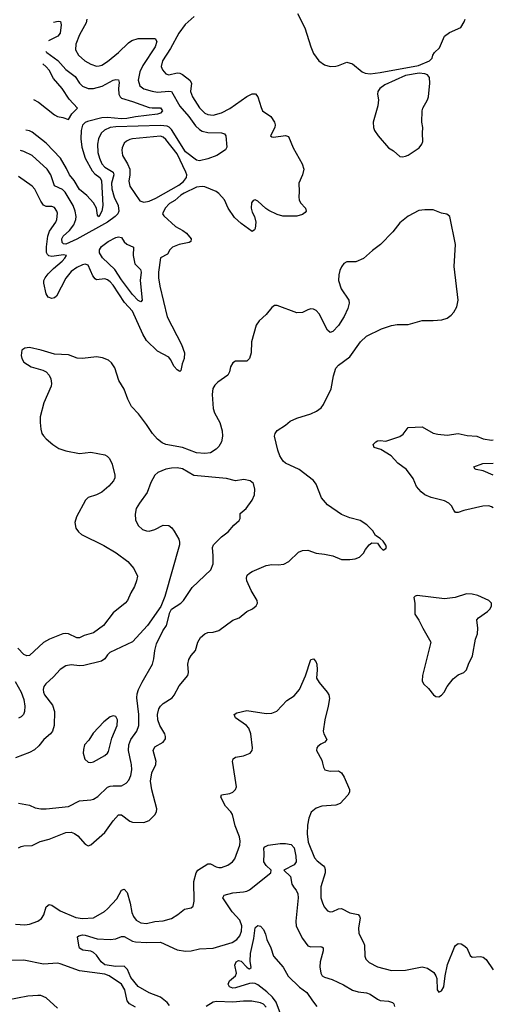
# Model space of a CAD drawing. Header units: inches. Extents: x 2001573 to 2220545, y 644482 to 846830.
# Tile 532 of 656: x 2086599 to 2089995, y 808265 to 815346. Entities that reach past the tile are written whole.
import ezdxf

# ---------------------------------------------------------------- set-up
doc = ezdxf.new("R2010")
doc.units = ezdxf.units.IN
doc.header["$MEASUREMENT"] = 0
doc.layers.add('C0880', color=7, linetype='Continuous')
doc.layers.add('C0881', color=7, linetype='Continuous')

msp = doc.modelspace()

# ---------------------------------------------------------------- linework, layer by layer
at = {"layer": 'C0880', "color": 5}
for points, elevation in [([(2086570, 808842.3), (2086637, 808837), (2086670, 808840.2), (2086730, 808862.6), (2086756.9, 808883.1), (2086772.2, 808907.8), (2086790, 808966.4), (2086810, 808983.2), (2086830, 808978.8), (2086890, 808936.4), (2087002, 808890), (2087050, 808882.5), (2087130, 808886.4), (2087208.2, 808931.8), (2087230, 808951.1), (2087296.7, 809023.3), (2087330, 809085.5), (2087350, 809091.8), (2087370.2, 809070), (2087392.1, 808992.1), (2087404.8, 808924.8), (2087415.9, 808895.9), (2087434.9, 808870), (2087470, 808850.2), (2087510, 808846.2), (2087570, 808859.2), (2087630, 808865.5), (2087690, 808882.6), (2087736, 808910), (2087784, 808950), (2087830, 808959.1), (2087845.2, 808970), (2087853.6, 809006.4), (2087850.8, 809149.2), (2087866, 809210), (2087878.7, 809230), (2087950, 809275.6), (2087970, 809275.6), (2088010, 809253.4), (2088030, 809247.7), (2088050, 809247.7), (2088093.8, 809266.2), (2088128, 809290), (2088145.4, 809310), (2088179.7, 809410), (2088182, 809438), (2088177.6, 809470), (2088147.5, 809547.5), (2088128.7, 809630), (2088117.2, 809650), (2088078.7, 809690), (2088044.4, 809755.6), (2088050, 809772.4), (2088110, 809781.7), (2088130, 809790.4), (2088149.6, 809810), (2088158, 809830), (2088129.8, 810000)], 380), ([(2086589.6, 809390), (2086610, 809399.2), (2086630, 809404.5), (2086690, 809408.1), (2086745.2, 809434.8), (2086810, 809452), (2086930, 809501), (2086970, 809502.8), (2086993.2, 809493.2), (2087016, 809476), (2087070, 809415.5), (2087090, 809404.9), (2087110, 809412.7), (2087210, 809500.2), (2087270, 809584.4), (2087310, 809627.6), (2087330, 809627.9), (2087390, 809581.7), (2087410, 809574.3), (2087490, 809572.2), (2087530, 809586), (2087570, 809627.7), (2087582, 809650), (2087584, 809670), (2087547.6, 809807.6), (2087538.3, 809870), (2087547.7, 809930), (2087576.1, 809990), (2087578, 810000)], 420), ([(2086590, 809712), (2086670, 809698), (2086710, 809678), (2086750, 809670.4), (2086790, 809670.3), (2086950, 809687.6), (2087030, 809727.7), (2087110, 809734.3), (2087130, 809741.1), (2087160.3, 809759.7), (2087230, 809825.5), (2087250, 809834.4), (2087270, 809836.5), (2087330, 809835.6), (2087365, 809855), (2087382.3, 809877.7), (2087397.4, 809910), (2087405.5, 809950), (2087402.9, 809990), (2087400.8, 810000)], 440), ([(2088774.8, 810000), (2088781.7, 809970), (2088791.5, 809951.5), (2088830, 809942.4), (2088890, 809944.4), (2088910, 809930.4), (2088930, 809898.8), (2088968.9, 809810), (2088967.8, 809790), (2088956.5, 809770), (2088900.8, 809710), (2088870, 809695.9), (2088770, 809689.9), (2088730, 809675.7), (2088693.1, 809646.9), (2088675.7, 809604.3), (2088666.6, 809553.4), (2088663.4, 809490), (2088672.1, 809432.1), (2088718.4, 809318.4), (2088736.8, 809296.8), (2088780.9, 809260.9), (2088790.1, 809250.1), (2088793.9, 809233.9), (2088793.5, 809210), (2088762.6, 809110), (2088763.2, 809030), (2088773.5, 808993.5), (2088787, 808967), (2088810, 808937.1), (2088828.9, 808928.9), (2088850, 808932), (2088890, 808951.8), (2088910, 808952.9), (2088970, 808922.2), (2089030.2, 808910.2), (2089039.4, 808899.4), (2089044.2, 808884.2), (2089034.3, 808814.3), (2089035.1, 808775.1), (2089070.3, 808710.3), (2089075.8, 808690), (2089078.7, 808610), (2089086.7, 808590), (2089110, 808564.9), (2089170, 808534.9), (2089270, 808507.7), (2089370, 808510.3), (2089490, 808535.2), (2089530, 808525.2), (2089574.2, 808494.2), (2089588.7, 808470), (2089596.3, 808450), (2089598, 808370), (2089610, 808352), (2089630, 808361), (2089645.2, 808390), (2089655.1, 808470), (2089673.8, 808550), (2089723.6, 808676.4), (2089731.1, 808688.9), (2089750, 808701.6), (2089770, 808698.7), (2089790, 808688.5), (2089812.2, 808670), (2089836.7, 808616.7), (2089850, 808604), (2089910, 808608.4), (2089930, 808603.8), (2089950, 808588), (2090000, 808513.8)], 380), ([(2087675.3, 808255.3), (2087658, 808278), (2087610, 808317.4), (2087530, 808348), (2087450, 808393.5), (2087398.1, 808458.1), (2087374.1, 808514.1), (2087350, 808539.2), (2087290, 808537), (2087209.7, 808549.7), (2087183.9, 808570), (2087150, 808619.1), (2087130, 808637.7), (2087110, 808647.3), (2087054, 808654), (2087030, 808669.6), (2087023, 808690), (2087015.1, 808750), (2087023.7, 808756.3), (2087050, 808764.9), (2087070, 808763.2), (2087155.6, 808735.6), (2087250, 808730.2), (2087290, 808735.6), (2087330, 808751.8), (2087350, 808751.4), (2087410, 808719.6), (2087430, 808714.9), (2087510, 808710.2), (2087610, 808711.3), (2087730, 808656.9), (2087790, 808648), (2087830, 808650.2), (2087890, 808662.7), (2087990, 808669.4), (2088126, 808710), (2088158.8, 808730), (2088181.8, 808758.2), (2088193.8, 808790), (2088194.9, 808830), (2088180.8, 808870), (2088125.9, 808930), (2088058, 809030), (2088068.5, 809050), (2088130, 809067.7), (2088207.2, 809072.8), (2088230, 809078.3), (2088250, 809089.3), (2088402.9, 809210), (2088407, 809230), (2088370, 809262.6), (2088354.2, 809290), (2088355.9, 809350), (2088352.1, 809387.9), (2088361.5, 809398.5), (2088384.5, 809410), (2088470, 809420.4), (2088510, 809420.4), (2088550, 809413.1), (2088570.1, 809390), (2088582.5, 809330), (2088584.3, 809290), (2088570, 809267.8), (2088497.3, 809230), (2088543.9, 809183.9), (2088555, 809130), (2088570, 809103.6), (2088586.2, 809086.2), (2088598.5, 809058.5), (2088599.3, 809030), (2088583.1, 808863.1), (2088586, 808826), (2088630, 808737.6), (2088670, 808684.2), (2088690, 808677.3), (2088760.9, 808680.9), (2088770, 808679.3), (2088779.3, 808670), (2088779.6, 808650), (2088758.5, 808570), (2088754.4, 808534.4), (2088762.3, 808490), (2088773, 808470), (2088790, 808459.5), (2088844.1, 808444.1), (2088924.8, 808404.8), (2088990, 808366.3), (2089030, 808354.4), (2089090, 808348.2), (2089118, 808338), (2089170, 808302), (2089190, 808293.4), (2089250, 808287.4), (2089277.1, 808277.1), (2089287.3, 808267.3), (2089293.1, 808250)], 360), ([(2088489.5, 808150), (2088440.7, 808280.7), (2088416.5, 808316.5), (2088375.3, 808355.3), (2088310, 808405.6), (2088290, 808414.5), (2088270, 808417.6), (2088250, 808414.7), (2088150, 808383.5), (2088130, 808381.1), (2088106.9, 808390), (2088097.4, 808410), (2088106.1, 808433.9), (2088149, 808470), (2088158, 808490), (2088146, 808546), (2088154, 808570), (2088170, 808579.1), (2088190, 808576.3), (2088230, 808531.3), (2088242.8, 808522.8), (2088250, 808521), (2088262, 808530), (2088255.1, 808575.1), (2088258, 808630), (2088282.5, 808737.5), (2088290, 808816), (2088297, 808823), (2088310, 808830.8), (2088330, 808826.8), (2088350, 808802.8), (2088366, 808770), (2088374.4, 808730), (2088403, 808670), (2088422.8, 808610), (2088492.5, 808532.5), (2088527, 808467), (2088610, 808387), (2088663.1, 808350), (2088702.3, 808290), (2088735.1, 808250)], 340), ([(2087430, 808243.4), (2087389.2, 808269.2), (2087370.8, 808290.7), (2087353.9, 808370), (2087331, 808410), (2087242, 808470), (2087210, 808482.2), (2087030, 808505.3), (2086890, 808557.1), (2086870, 808559.6), (2086770, 808553.4), (2086630, 808581.2), (2086490, 808579.9)], 380), ([(2086870, 808237.2), (2086790, 808311.1), (2086750, 808327.1), (2086730, 808328.6), (2086657.8, 808322.2), (2086510, 808295.3), (2086450, 808274.6), (2086370, 808219.8)], 420), ([(2088370, 808244.7), (2088350, 808265.9), (2088330, 808276.1), (2088267.4, 808287.4), (2088208, 808288), (2088130, 808280.2), (2088013.9, 808286.1), (2087990, 808279.4), (2087939.2, 808250)], 360)]:
    msp.add_lwpolyline(points, dxfattribs=dict(at, elevation=elevation))
at = {"layer": 'C0881', "color": 5}
for points, elevation in [([(2087852.9, 815370), (2087788.8, 815311.2), (2087742.6, 815250), (2087681.7, 815138.3), (2087624.6, 815050), (2087614.7, 815010), (2087624.5, 814984.4), (2087650, 814956.9), (2087670, 814950.2), (2087730, 814964.2), (2087750, 814961.3), (2087770, 814950.8), (2087821.7, 814910), (2087832.7, 814890), (2087827.5, 814830), (2087840.1, 814790), (2087890, 814711.3), (2087930, 814674.4), (2087950, 814664.5), (2087990, 814660.2), (2088050, 814676.8), (2088110, 814708.1), (2088230, 814792.9), (2088270, 814813.1), (2088292.8, 814812.7), (2088311.2, 814791.2), (2088333.4, 814713.4), (2088344.6, 814690), (2088403.1, 814650), (2088428.8, 814610), (2088434.6, 814590), (2088433.1, 814570), (2088400.7, 814510), (2088410, 814503), (2088422.3, 814502.3), (2088510, 814512.6), (2088530, 814506.7), (2088564.6, 814424.6), (2088627.6, 814310), (2088640.4, 814270), (2088630.4, 814230), (2088603.8, 814170), (2088607, 814110), (2088603.7, 814070), (2088606.4, 814050), (2088617.1, 814030), (2088653, 813990), (2088658, 813970), (2088650, 813959.3), (2088630, 813945.1), (2088590, 813932.8), (2088490, 813934), (2088450, 813946), (2088390, 813974.3), (2088367.9, 813988), (2088310, 814041), (2088290, 814049.7), (2088275.4, 814044.6), (2088265.6, 814030), (2088262.9, 813990), (2088270, 813962), (2088287.2, 813930), (2088295.3, 813890), (2088290, 813844), (2088285.3, 813834.7), (2088270, 813823.6), (2088190, 813880.7), (2088143, 813923), (2088097.1, 813990), (2088069.7, 814050), (2088030, 814096.3), (2088010, 814111.2), (2087930, 814144.1), (2087910, 814146.6), (2087870, 814140.6), (2087780.8, 814099.2), (2087755.7, 814084.3), (2087713.8, 814046.2), (2087676.5, 814023.5), (2087644.9, 813990), (2087624.7, 813950), (2087635.3, 813935.3), (2087717.5, 813857.5), (2087770.1, 813830.1), (2087798.3, 813810), (2087831.8, 813770), (2087828, 813750), (2087816.1, 813743.9), (2087744, 813730), (2087696.4, 813710), (2087679, 813690), (2087661.3, 813658.7), (2087610, 813633.6), (2087597, 813530), (2087597, 813490), (2087605.3, 813430), (2087658.1, 813210), (2087761.2, 813010), (2087783.2, 812950), (2087781.5, 812910), (2087765.8, 812870), (2087756.7, 812823.3), (2087750, 812817), (2087730, 812828.4), (2087710, 812851.3), (2087682.9, 812902.9), (2087670, 812918), (2087590, 812962.7), (2087510, 813038.7), (2087483.8, 813083.8), (2087410.7, 813250), (2087351, 813311), (2087270, 813436.2), (2087250, 813461.1), (2087230, 813475.8), (2087210, 813481.6), (2087150, 813474.4), (2087141.1, 813481.1), (2087123.9, 813503.9), (2087090, 813580.5), (2087070, 813587.3), (2087050, 813583.5), (2087010, 813564.6), (2086970, 813535.7), (2086930, 813486.4), (2086863.1, 813356.9), (2086850, 813345.3), (2086830, 813341.6), (2086804.8, 813350), (2086790, 813374.5), (2086772.5, 813450), (2086773.2, 813470), (2086782, 813490), (2086802.6, 813517.4), (2086842.4, 813557.6), (2086904.8, 813610), (2086924.4, 813630), (2086936.2, 813650), (2086914.2, 813654.2), (2086830, 813643.9), (2086808.5, 813648.5), (2086798.2, 813658.2), (2086792.7, 813672.7), (2086792.1, 813712.1), (2086801.7, 813790), (2086814.4, 813825.6), (2086857.7, 813890), (2086866.2, 813910), (2086870, 813954), (2086866, 813970), (2086850, 813994.7), (2086830, 814003.1), (2086790, 814002.8), (2086770, 814012), (2086750, 814041.7), (2086707.2, 814127.2), (2086689.9, 814149.9), (2086590, 814218)], 380), ([(2087081.7, 815350), (2087077.7, 815322.3), (2087030, 815237.6), (2087003.2, 815170), (2087000.2, 815130), (2087022.4, 815090), (2087066.3, 815050), (2087110, 815025.2), (2087150, 815012.3), (2087170, 815013.2), (2087190, 815018.8), (2087230, 815044.5), (2087310, 815109.3), (2087380.3, 815179.7), (2087403.7, 815196.3), (2087450, 815210.1), (2087573, 815210), (2087584.4, 815190), (2087572.9, 815150), (2087483.2, 815016.8), (2087461.5, 814970), (2087450.2, 814910), (2087462.6, 814870), (2087490, 814848), (2087551.1, 814831.1), (2087590, 814825.1), (2087670, 814832.9), (2087688.8, 814828.8), (2087750, 814724.2), (2087814.4, 814650), (2087862.6, 814582.6), (2087890, 814555.7), (2087910, 814543.9), (2087950, 814534.6), (2088050, 814533), (2088070, 814526), (2088081.1, 814510), (2088087.2, 814430), (2088076.6, 814410), (2088016.5, 814370), (2087950, 814344.1), (2087889.9, 814329.9), (2087870, 814334.6), (2087790, 814395), (2087690, 814556.9), (2087673.7, 814573.7), (2087659.8, 814579.8), (2087610, 814586.1), (2087290, 814575.5), (2087250, 814569.9), (2087207.9, 814552.1), (2087184.5, 814530), (2087165.2, 814490), (2087157.8, 814450), (2087160.6, 814390), (2087171.7, 814350), (2087190, 814309.2), (2087210, 814286.1), (2087270.8, 814250), (2087276.4, 814230), (2087259.6, 814170), (2087261, 814130), (2087277.8, 814070), (2087307.7, 814010), (2087312.2, 813970), (2087303.4, 813950), (2087284.4, 813930), (2087229.6, 813890), (2087010, 813766.4), (2086930, 813731.2), (2086914.3, 813734.3), (2086904.3, 813744.3), (2086900.8, 813770), (2086910.9, 813790), (2086956.9, 813830), (2086988.3, 813870), (2087002.5, 813910), (2087004.3, 813930), (2086998.6, 813970), (2086984.4, 814010), (2086926.6, 814106.6), (2086905.8, 814125.8), (2086849.8, 814150), (2086823.7, 814230), (2086796.8, 814270), (2086688.6, 814368.6), (2086630, 814398.5), (2086603.8, 814405.2)], 360), ([(2086841.6, 815329), (2086874.7, 815334.7), (2086892.9, 815332.9), (2086897.7, 815310), (2086890, 815249.8), (2086872.6, 815227.4), (2086810, 815195.3), (2086807.3, 815192.9)], 340), ([(2088595.3, 815390), (2088647.9, 815287.9), (2088690.2, 815150.2), (2088710, 815103), (2088748, 815050), (2088790, 815021.3), (2088830, 815010.4), (2088870, 815012.2), (2088890, 815015.8), (2088950, 815041.1), (2088990, 815028.8), (2089059.5, 814970), (2089080.5, 814960.5), (2089116.6, 814956.6), (2089190, 814966.3), (2089463.5, 815016.5), (2089544, 815050), (2089562.7, 815070), (2089566.6, 815090), (2089579, 815110), (2089615.9, 815144.1), (2089652.1, 815227.9), (2089686.2, 815253.8), (2089769.3, 815290), (2089791.8, 815330), (2089799.5, 815350)], 420), ([(2086787.7, 815116.5), (2086793.5, 815110), (2086872.3, 815052.3), (2086930, 814987.8), (2086997.2, 814937.2), (2087030, 814889.3), (2087050, 814868.2), (2087090, 814851.3), (2087130, 814851.3), (2087191.6, 814868.4), (2087270, 814912), (2087290, 814916.9), (2087310, 814913), (2087314.1, 814894.1), (2087308.5, 814850), (2087311.4, 814811.4), (2087321.1, 814790), (2087330, 814781.5), (2087410, 814758.6), (2087530, 814715.3), (2087550, 814710.9), (2087610, 814711.2), (2087625.5, 814690), (2087610, 814674.5), (2087590, 814666.8), (2087430, 814647.1), (2087370, 814634.4), (2087330, 814633.4), (2087230, 814641.7), (2087190, 814639.6), (2087085.2, 814614.8), (2087070, 814606.9), (2087051.5, 814588.5), (2087039.8, 814550), (2087038.1, 814490), (2087046.1, 814430), (2087068.9, 814348.9), (2087119.4, 814259.4), (2087138, 814238), (2087175.5, 814210), (2087186.3, 814190), (2087196.3, 814010), (2087190, 813969), (2087168.8, 813928.8), (2087159.3, 813939.3), (2087151.1, 813990), (2087130, 814029.6), (2087082, 814082), (2087030, 814123.9), (2086991.7, 814190), (2086957.5, 814230), (2086935.8, 814275.8), (2086891.2, 814350), (2086790, 814458.4), (2086690, 814536), (2086670, 814546.3), (2086642.3, 814550.3)], 340), ([(2086699.3, 814772.2), (2086733.4, 814753.4), (2086850, 814661.1), (2086870.7, 814650.7), (2086910, 814643.1), (2086950, 814627.3), (2086972.8, 814670), (2087013.4, 814710), (2086953.7, 814773.7), (2086903.2, 814850), (2086843, 814923), (2086810, 814983.5), (2086790, 815006.4), (2086765, 815028)], 320), ([(2087578, 810000), (2087579.8, 810010), (2087558, 810090), (2087570, 810116.5), (2087630.7, 810149.3), (2087646.1, 810173.9), (2087647.4, 810190), (2087641.4, 810210), (2087606.3, 810270), (2087592.7, 810310), (2087588.9, 810350), (2087599.7, 810390), (2087610.7, 810409.3), (2087630, 810428.8), (2087695.6, 810470), (2087710, 810488), (2087744.6, 810555.4), (2087807.8, 810630), (2087812.4, 810650), (2087807.4, 810710), (2087814.6, 810745.4), (2087830, 810773.4), (2087862, 810810), (2087878.9, 810870), (2087898.2, 810901.8), (2087930, 810928.8), (2087950, 810938.3), (2087990, 810942.3), (2088030, 810953.4), (2088130, 811028.5), (2088175.1, 811044.9), (2088230, 811090.7), (2088271.5, 811108.5), (2088297.2, 811130), (2088306.6, 811150), (2088305.6, 811170), (2088261.9, 811241.9), (2088229.9, 811309.9), (2088227.5, 811330), (2088234.5, 811350), (2088250, 811365.5), (2088270, 811376.9), (2088370, 811421.3), (2088410, 811428.8), (2088455.6, 811424.4), (2088497.2, 811430), (2088532.7, 811450), (2088603, 811517), (2088630, 811529), (2088670, 811530.3), (2088730, 811508.5), (2088790, 811503), (2088850, 811490.7), (2088910, 811464.7), (2088970, 811464), (2089010, 811467.7), (2089040.1, 811479.9), (2089069.4, 811510), (2089083.3, 811536.7), (2089109.6, 811570.4), (2089130, 811582.8), (2089170, 811582), (2089190, 811552), (2089210, 811532), (2089230, 811542), (2089234, 811550), (2089230, 811566), (2089210, 811595.3), (2089190, 811615.3), (2089156.5, 811636.5), (2089135.1, 811670), (2089092.5, 811712.5), (2089044.2, 811744.2), (2088970, 811764.5), (2088910, 811787.8), (2088810, 811857.6), (2088767.9, 811908), (2088730, 812005.2), (2088710, 812031.5), (2088607.3, 812110), (2088510, 812157.3), (2088491.4, 812171.4), (2088468.3, 812210), (2088452.9, 812250), (2088430.8, 812350), (2088435.3, 812370), (2088448.4, 812391.6), (2088507.8, 812430), (2088541.6, 812458.4), (2088590, 812481.2), (2088690, 812511.6), (2088731.8, 812530), (2088765.3, 812554.7), (2088781.8, 812578.2), (2088836.8, 812690), (2088854.3, 812785.7), (2088870, 812839.1), (2088890, 812860.4), (2088970, 812922.4), (2089046.6, 813030), (2089090, 813070.3), (2089197.8, 813122.2), (2089270, 813147), (2089310, 813153.7), (2089390, 813154.9), (2089490, 813183.7), (2089570, 813182), (2089632.7, 813187.3), (2089670, 813200.4), (2089698.7, 813221.3), (2089717.8, 813242.2), (2089738.9, 813281.1), (2089749.7, 813330), (2089720.4, 813570), (2089729.7, 813730), (2089689, 813930), (2089666.8, 813946.8), (2089630, 813953.6), (2089570, 813979.5), (2089510, 813979.5), (2089466.2, 813973.8), (2089390, 813933.2), (2089330, 813886), (2089279.1, 813820.9), (2089190.2, 813729.8), (2089133.6, 813686.4), (2089070, 813627.6), (2089014.6, 813605.4), (2088950, 813605.1), (2088927.3, 813592.7), (2088910, 813569.3), (2088898.6, 813541.4), (2088891.4, 813510), (2088890.2, 813470), (2088908.1, 813410), (2088964.9, 813330), (2088966.8, 813306.8), (2088957.3, 813270), (2088930, 813211.1), (2088890, 813147.1), (2088850, 813103.1), (2088830, 813095.6), (2088810, 813112), (2088750, 813229.7), (2088730, 813253.7), (2088710, 813264.4), (2088690, 813265.7), (2088670, 813260.4), (2088630, 813240.4), (2088590, 813238), (2088450, 813289.7), (2088430, 813289.6), (2088410, 813277), (2088370, 813226.6), (2088319.2, 813180.8), (2088299.3, 813150), (2088264.9, 813030), (2088261.7, 812950), (2088250, 812909.4), (2088230, 812889.7), (2088150, 812889.8), (2088130, 812877.3), (2088113.2, 812850), (2088106.7, 812813.3), (2088094.3, 812790), (2088021.7, 812738.3), (2088002.3, 812717.7), (2087987.3, 812692.7), (2087982.6, 812650), (2087988.6, 812548.6), (2087999.7, 812519.7), (2088038.2, 812450), (2088054.7, 812390), (2088057.2, 812350), (2088047.9, 812310), (2088030, 812277.6), (2088010, 812256.3), (2087969.2, 812230.8), (2087930, 812226.2), (2087870, 812231.4), (2087770, 812268.7), (2087650, 812291.1), (2087623.7, 812303.7), (2087590.3, 812330.3), (2087552.3, 812370), (2087510, 812435.4), (2087451.9, 812511.9), (2087403.6, 812563.6), (2087376, 812616), (2087350, 812689.5), (2087311.7, 812751.7), (2087282.5, 812842.5), (2087258.9, 812878.9), (2087237.7, 812897.7), (2087193.5, 812913.5), (2087150, 812920.4), (2087050.2, 812909.8), (2087012.2, 812912.3), (2086950, 812936.3), (2086850, 812940.5), (2086754, 812970), (2086670.4, 812989.6), (2086635.2, 812984.8), (2086614.8, 812970), (2086610.6, 812930), (2086615.5, 812910), (2086630, 812884), (2086681, 812850), (2086764.9, 812824.9), (2086790, 812812.4), (2086810.2, 812790.2), (2086823.1, 812763.1), (2086827.4, 812730), (2086824.4, 812710), (2086772.8, 812590), (2086747.2, 812490), (2086745.3, 812450), (2086750, 812402), (2086759.3, 812370), (2086770, 812354), (2086790, 812330.7), (2086837.3, 812290), (2086880.9, 812260.9), (2086930, 812244.2), (2087030, 812225.2), (2087110, 812236), (2087210, 812215.6), (2087227.1, 812207.1), (2087244.9, 812190), (2087263.1, 812150), (2087281.7, 812070), (2087282, 812050), (2087273.7, 812030), (2087239.6, 811990), (2087190, 811948.7), (2087150, 811927.7), (2087090.6, 811910), (2087071.8, 811890), (2087008.2, 811770), (2086995.5, 811730), (2087002, 811690), (2087022, 811662), (2087043.4, 811643.4), (2087203.3, 811563.3), (2087291.6, 811511.6), (2087376.5, 811450), (2087419.4, 811399.4), (2087444.9, 811344.9), (2087439, 811310), (2087424, 811270), (2087396.7, 811223.3), (2087374.3, 811170), (2087357.4, 811150), (2087270, 811081.3), (2087201.3, 810990), (2087130, 810937.3), (2087063.3, 810916.8), (2087030, 810901), (2087010, 810899.8), (2086950, 810929.8), (2086930, 810932.2), (2086910, 810928.1), (2086812.7, 810890), (2086770, 810867.6), (2086670, 810772.4), (2086650, 810771), (2086630, 810781), (2086585.6, 810825.6)], 420), ([(2090000, 811834.6), (2089990, 811842.7), (2089968.8, 811848.8), (2089926.5, 811846.5), (2089790, 811815.6), (2089750, 811801.1), (2089730, 811803), (2089717.6, 811817.6), (2089702.4, 811850), (2089683.5, 811870), (2089650, 811885.2), (2089555.1, 811910), (2089510, 811929.8), (2089484.4, 811950), (2089450, 811989.7), (2089425.8, 812045.8), (2089379.1, 812110), (2089317.1, 812157.1), (2089267.3, 812210), (2089193.7, 812253.7), (2089146, 812270), (2089138.4, 812290), (2089157, 812310), (2089170, 812317.4), (2089190, 812319.6), (2089230, 812315.6), (2089330.8, 812349.2), (2089354.7, 812365.3), (2089390, 812413.4), (2089490, 812418), (2089570, 812372.9), (2089604.3, 812364.3), (2089670, 812358.5), (2089750, 812370.2), (2089814.4, 812354.4), (2089884, 812350), (2089930, 812332.2), (2089990, 812323.2), (2090000, 812323.3)], 380), ([(2090000, 812070.9), (2089930, 812100.5), (2089878, 812110), (2089870, 812115.3), (2089861.2, 812130), (2089925.9, 812154.1), (2090000, 812156.2)], 360), ([(2087400.8, 810000), (2087381.7, 810090), (2087383.2, 810130), (2087398.3, 810170), (2087440.2, 810230), (2087454.3, 810270), (2087454.6, 810350), (2087440.2, 810470), (2087442, 810498), (2087451.7, 810528.3), (2087478, 810582), (2087552.4, 810710), (2087564, 810750), (2087569.7, 810810), (2087581.6, 810858.4), (2087627, 810950), (2087655.1, 810990), (2087678, 811082), (2087690, 811107.3), (2087756, 811150), (2087776, 811170), (2087837.6, 811262.4), (2087971.8, 811390), (2087988.1, 811431.9), (2087989.7, 811490), (2087985.1, 811550), (2087991.6, 811570), (2088050, 811626), (2088097.2, 811662.7), (2088138.4, 811710), (2088176.4, 811743.6), (2088182, 811758), (2088184.2, 811795.8), (2088226, 811830), (2088270, 811890.8), (2088285.1, 811930), (2088289.3, 811969.3), (2088279, 812010), (2088255.3, 812030), (2088210, 812038), (2088150, 812029.2), (2088085.4, 812045.4), (2087850, 812067.6), (2087770, 812114.8), (2087730, 812123.9), (2087690, 812121.5), (2087650, 812112.8), (2087591.2, 812088.8), (2087570, 812071.5), (2087541.5, 812018.5), (2087513.9, 811946.1), (2087459.5, 811870), (2087437.1, 811830), (2087428.2, 811790), (2087430.5, 811750), (2087450, 811707.3), (2087480.7, 811680.7), (2087510, 811670.4), (2087530, 811668.5), (2087570, 811680.3), (2087630, 811710.3), (2087670, 811708.2), (2087691.4, 811691.4), (2087710, 811667.3), (2087741.6, 811610), (2087748.3, 811588.3), (2087748.4, 811570), (2087642.5, 811197.5), (2087613.9, 811126.1), (2087517.1, 810990), (2087409.1, 810870.9), (2087246.1, 810793.9), (2087230, 810779.3), (2087210.4, 810750), (2087186.2, 810733.8), (2087059.5, 810700.5), (2087030, 810699.3), (2086970, 810706), (2086930, 810699.7), (2086890, 810671.6), (2086841.2, 810618.8), (2086786.7, 810570), (2086773.7, 810550), (2086768.9, 810530), (2086770.4, 810510), (2086778, 810490), (2086835.1, 810415.1), (2086848.2, 810370), (2086847.4, 810270), (2086834.6, 810230), (2086819.5, 810210), (2086771.7, 810170), (2086736.1, 810123.9), (2086705, 810095), (2086670, 810075.3), (2086570, 810038)], 440), ([(2088129.8, 810000), (2088128.2, 810010), (2088132.3, 810030), (2088150, 810042.4), (2088207.7, 810052.3), (2088254, 810070), (2088269.2, 810090), (2088271.6, 810110), (2088260.5, 810210), (2088246.3, 810250), (2088227.6, 810270), (2088150, 810325.1), (2088139.6, 810350), (2088158.7, 810361.3), (2088230, 810379), (2088370, 810355.5), (2088410, 810358.3), (2088446.1, 810373.9), (2088518.7, 810450), (2088570, 810484.2), (2088610, 810528.7), (2088653.1, 810626.9), (2088690, 810745.5), (2088709.7, 810750.3), (2088726, 810730), (2088732.9, 810710), (2088736.3, 810670), (2088731.8, 810610), (2088750, 810579.3), (2088808.2, 810510), (2088819.3, 810490), (2088824.7, 810464.7), (2088815.9, 810410), (2088790.7, 810310), (2088780.5, 810230), (2088784.3, 810210), (2088804.7, 810170), (2088791.7, 810150), (2088763.1, 810136.9), (2088741.2, 810118.8), (2088734.8, 810110), (2088732.6, 810090), (2088770, 810020.5), (2088774.8, 810000)], 380), ([(2086567, 810587), (2086610, 810510.4), (2086630, 810457.3), (2086636.5, 810410), (2086633.6, 810370), (2086625.7, 810350), (2086610, 810331.5), (2086590, 810322.6)], 420)]:
    msp.add_lwpolyline(points, dxfattribs=dict(at, elevation=elevation))
for points, elevation in [([(2089470, 814961.1), (2089370, 814943.5), (2089223, 814877), (2089186.9, 814850), (2089171.5, 814830), (2089168.9, 814810), (2089176, 814770), (2089172.8, 814727.3), (2089139.5, 814610), (2089141.6, 814570), (2089148.2, 814550), (2089175.5, 814510), (2089250, 814425.5), (2089283.7, 814403.7), (2089330, 814362.8), (2089350, 814358.8), (2089370, 814364), (2089389.3, 814370.7), (2089470, 814424.7), (2089489, 814450), (2089496, 814470), (2089492.3, 814530), (2089495.1, 814570), (2089489.4, 814610), (2089491.8, 814690), (2089496.2, 814710), (2089529.5, 814770), (2089535.6, 814790), (2089547, 814890), (2089543.7, 814930), (2089529.6, 814949.6), (2089510, 814957.6)], 420), ([(2087610, 814507.7), (2087410, 814489), (2087390, 814483.7), (2087366.7, 814473.3), (2087350, 814458.3), (2087334.8, 814425.2), (2087332.4, 814407.6), (2087337.2, 814370), (2087374.2, 814310), (2087390.8, 814270), (2087391.3, 814230), (2087383.5, 814183.5), (2087389.5, 814149.5), (2087463.4, 814043.4), (2087490, 814034.6), (2087530, 814042), (2087577.4, 814062.6), (2087743.2, 814156.8), (2087777, 814183), (2087797.3, 814210), (2087800.2, 814230), (2087793.6, 814250), (2087730, 814380.2), (2087650, 814485.4), (2087630, 814501.3)], 380), ([(2087470, 813317), (2087450, 813327.4), (2087410, 813369.8), (2087330, 813475), (2087283.4, 813550), (2087193.2, 813633.2), (2087172.6, 813670), (2087172.1, 813690), (2087186.2, 813713.8), (2087235.2, 813750), (2087290, 813778.8), (2087310, 813783.4), (2087330, 813778.4), (2087350, 813749.3), (2087370, 813731.7), (2087416.5, 813710), (2087414.4, 813650), (2087425.8, 813590), (2087466, 813550), (2087471.3, 813531.3), (2087465.5, 813470), (2087478.7, 813330)], 360), ([(2089810, 811216), (2089728.7, 811191.3), (2089650, 811180.5), (2089455.3, 811204.7), (2089439.6, 811200.4), (2089431.3, 811190), (2089439.1, 811150), (2089438.8, 811070), (2089467.5, 811027.5), (2089494.8, 810970), (2089553.4, 810870), (2089494, 810630), (2089490.7, 810590), (2089501, 810570), (2089535.9, 810535.9), (2089571, 810490), (2089590, 810479.1), (2089610, 810477.3), (2089630, 810487.3), (2089649.2, 810510), (2089669.2, 810550), (2089714.2, 810605.8), (2089750, 810634.8), (2089790, 810651), (2089809.4, 810670.6), (2089822.7, 810710), (2089851.6, 810770), (2089874, 810890), (2089887.3, 810930), (2089889.6, 810970), (2089883.7, 811030), (2089895.9, 811044.1), (2089959, 811090), (2089979, 811110), (2089989, 811130), (2089988.7, 811150), (2089970, 811168.7), (2089890, 811206), (2089850, 811215.1)], 420), ([(2087270, 810340.3), (2087250, 810333.2), (2087202.6, 810297.4), (2087126.2, 810213.8), (2087095.9, 810164.1), (2087064.9, 810130), (2087056.7, 810096.7), (2087055.8, 810070), (2087068.1, 810028.1), (2087090, 810006.4), (2087110, 810003.1), (2087130, 810008.2), (2087210, 810054.6), (2087229, 810071), (2087236.1, 810083.9), (2087261.8, 810178.2), (2087299.4, 810270), (2087301.1, 810310), (2087290, 810334)], 460)]:
    msp.add_lwpolyline(points, close=True, dxfattribs=dict(at, elevation=elevation))

doc.saveas('drawing.dxf')
